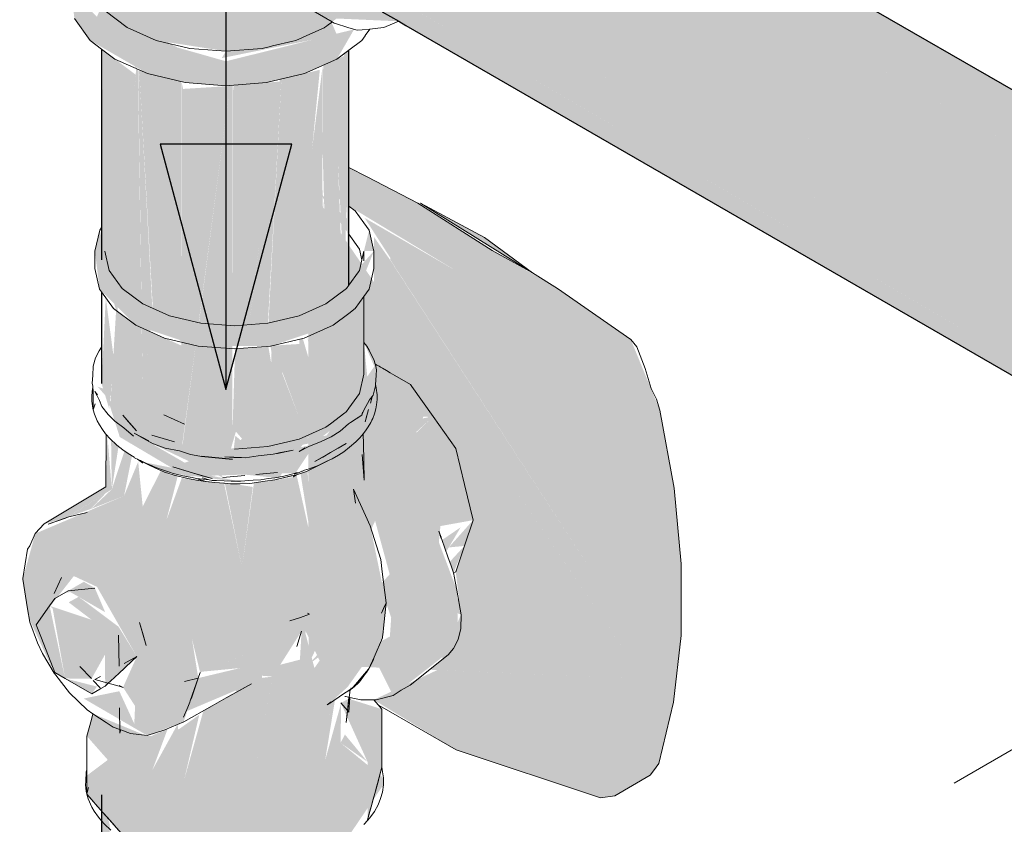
# Model space of a CAD drawing. Header units: millimetres. Extents: x 567 to 934, y -1 to 364.
# Tile 582 of 656: x 757.686 to 758.17, y 68.601 to 68.997. Entities that reach past the tile are written whole.
import ezdxf

# ---------------------------------------------------------------- set-up
doc = ezdxf.new("R2010")
doc.units = ezdxf.units.MM
doc.header["$MEASUREMENT"] = 0
doc.linetypes.add('JIS_02_2.0', pattern=[0.3, 0.2, -0.1])
for name, color, linetype, lineweight in [('AF-Condutos', 140, 'Continuous', 25), ('AF-Conexões', 152, 'Continuous', 18), ('AF-Registro', 253, 'Continuous', 18), ('AF-Sentido conduto', 140, 'Continuous', 30), ('DI-Elementos em corte', 9, 'Continuous', 18), ('DI-Área do detalhe', 10, 'JIS_02_2.0', 0)]:
    doc.layers.add(name, color=color, linetype=linetype, lineweight=lineweight)

msp = doc.modelspace()

# ---------------------------------------------------------------- hatches: boundary and pattern name
at = {"layer": 'AF-Condutos', "linetype": 'Continuous'}
for points in [[(757.90852, 69.11606), (757.89293, 69.11745), (757.87503, 69.10928), (757.8579, 69.09297), (759.66152, 68.05165), (757.95295, 69.06315), (759.67865, 68.06796), (757.93417, 69.09322), (759.69656, 68.07613)], [(757.90852, 69.11606), (757.93633, 69.09988), (759.71215, 68.07473)], [(757.93633, 69.09988), (759.68324, 68.08388), (759.69076, 68.08708)], [(757.84452, 69.07133), (759.64814, 68.03001), (757.8579, 69.09297)], [(759.63925, 68.03529), (759.65356, 68.05625), (757.8579, 69.09297)], [(757.93417, 69.09322), (759.66487, 68.07606), (759.69656, 68.07613)], [(757.8372, 69.04811), (759.64082, 68.00679), (757.84452, 69.07133)], [(759.64043, 68.03446), (757.84452, 69.07133), (759.63017, 68.0131)], [(757.95295, 69.06315), (759.65305, 68.05666), (759.66902, 68.07351)], [(759.632, 68.01188), (757.8372, 69.04811), (759.62677, 67.99427)], [(757.8372, 69.04811), (757.8372, 69.02732), (759.64082, 67.986)], [(759.62899, 67.99283), (757.8372, 69.02732), (759.62794, 67.98302)], [(757.84824, 69.01041), (759.64814, 67.97123), (757.86989, 69.00825)], [(757.7436, 68.97306), (757.74445, 68.98417), (757.73058, 68.9965)], [(757.73102, 68.80939), (757.73805, 68.79703), (757.76581, 68.78534), (757.76581, 68.83687), (757.7505, 68.84365), (757.74685, 68.81213), (757.74445, 68.97268), (757.7436, 68.97306), (757.73543, 68.86675), (757.74445, 68.84633), (757.73442, 68.85356), (757.73891, 68.912), (757.73099, 68.97933), (757.72714, 68.98222), (757.72669, 68.87894), (757.73375, 68.85407)], [(757.84819, 68.86647), (757.84824, 68.98213), (757.84579, 68.98029), (757.84281, 68.92717), (757.84611, 68.86418), (757.8469, 68.90641)], [(757.73891, 68.912), (757.74336, 68.97002), (757.73099, 68.97933)], [(757.84281, 68.92717), (757.84573, 68.97919), (757.83557, 68.97468), (757.83534, 68.93103), (757.83746, 68.85768), (757.84522, 68.86351)], [(757.75157, 68.85521), (757.74515, 68.97155), (757.74461, 68.97261)], [(757.74685, 68.81213), (757.75166, 68.8537), (757.74461, 68.97261)], [(757.75182, 68.8551), (757.76473, 68.96687), (757.74512, 68.97238)], [(757.82204, 68.85104), (757.83392, 68.97241), (757.81555, 68.96801), (757.81555, 68.84949)], [(757.83013, 68.93372), (757.82204, 68.85104), (757.83505, 68.85645), (757.83534, 68.97458)], [(757.80839, 68.84777), (757.81501, 68.96788), (757.81431, 68.96772), (757.79922, 68.84708)], [(757.81503, 68.96789), (757.80865, 68.84783), (757.81555, 68.84949), (757.81555, 68.96801)], [(757.76581, 68.83854), (757.76581, 68.96661), (757.76473, 68.96687), (757.75182, 68.8551)], [(757.76581, 68.78476), (757.77435, 68.84803), (757.76668, 68.96302), (757.76598, 68.96628)], [(757.76668, 68.96302), (757.77435, 68.84803), (757.78972, 68.96447)], [(757.77297, 68.83663), (757.79096, 68.79453), (757.79096, 68.96487), (757.78976, 68.96478)], [(757.79096, 68.84659), (757.79908, 68.84598), (757.79169, 68.96231), (757.79104, 68.96487)], [(757.81417, 68.96663), (757.79152, 68.96491), (757.79908, 68.84598)], [(757.83695, 68.85729), (757.83534, 68.9151), (757.83534, 68.85658)], [(757.7266, 68.81818), (757.73036, 68.80574), (757.73263, 68.83036), (757.72867, 68.86036)], [(757.78898, 68.78198), (757.79263, 68.7944), (757.77287, 68.83685), (757.76703, 68.79256)], [(757.80967, 68.83654), (757.81555, 68.79804), (757.81555, 68.83699)], [(757.79263, 68.7944), (757.79225, 68.83517), (757.79096, 68.79453)], [(757.79263, 68.7944), (757.79779, 68.83564), (757.79225, 68.83522)], [(757.81555, 68.78776), (757.81555, 68.79625), (757.80862, 68.83629), (757.79779, 68.83564), (757.79264, 68.79451), (757.80064, 68.78537)], [(757.77572, 68.78247), (757.76703, 68.79256), (757.76607, 68.78527)], [(757.77577, 68.78242), (757.79096, 68.78103), (757.76703, 68.79256)], [(757.79929, 68.78653), (757.79239, 68.7925), (757.79157, 68.78594)], [(757.72663, 67.70176), (757.72802, 67.69721), (757.73058, 68.60134), (757.7266, 68.61586)]]:
    msp.add_hatch(color=151, dxfattribs=at).paths.add_polyline_path(points)
at = {"layer": 'AF-Conexões', "linetype": 'Continuous'}
for points in [[(757.87273, 68.99627), (757.86197, 69.00248), (757.87955, 69.02172), (757.87661, 69.11079), (757.85524, 69.00637), (757.83722, 69.02727), (757.8372, 69.04811), (757.84312, 69.06688), (757.8579, 69.09297), (757.87503, 69.10928), (757.89509, 69.11843), (757.9268, 69.1055), (757.9268, 69.11409), (757.91813, 69.12899), (757.89644, 69.13848), (757.86916, 69.13117), (757.85504, 69.12087), (757.84188, 69.10698), (757.83058, 69.09044), (757.82191, 69.07239), (757.81646, 69.05405), (757.8146, 69.03667), (757.81646, 69.02144), (757.82191, 69.00939), (757.84015, 68.99611), (757.84222, 68.99766)], [(757.72572, 69.08027), (757.72835, 69.04977), (757.72835, 69.00137), (757.75346, 68.98688), (757.78775, 68.98157), (757.78568, 68.97818), (757.84231, 68.98967), (757.83968, 68.99575), (757.8177, 69.01869), (757.79694, 69.03067), (757.77872, 69.05453), (757.7719, 69.03542), (757.73925, 69.04157)], [(757.71322, 69.00964), (757.71322, 69.0327), (757.71059, 69.02117), (757.71322, 68.99764), (757.72093, 68.9869), (757.74917, 68.97059), (757.76778, 68.96614), (757.78775, 68.96462), (757.80772, 68.96614), (757.82633, 68.97059), (757.84231, 68.97767), (757.85078, 68.99232), (757.78775, 68.97662), (757.76778, 68.97814), (757.73319, 68.98967), (757.7266, 69.00388), (757.72433, 68.99854)], [(757.72668, 69.00371), (757.73319, 68.98967), (757.76778, 68.97814), (757.78775, 68.97662), (757.76394, 68.98338)]]:
    msp.add_hatch(color=161, dxfattribs=at).paths.add_polyline_path(points)
at = {"layer": 'AF-Registro', "linetype": 'Continuous'}
for points in [[(757.90095, 68.63803), (757.97195, 68.61451), (757.97894, 68.61547), (757.9964, 68.62556), (758.00061, 68.63129), (758.00784, 68.66141), (758.01153, 68.69433), (758.01163, 68.72957), (758.00813, 68.76666), (758.0011, 68.80507), (757.98681, 68.83982), (757.95085, 68.86493), (757.91859, 68.8836), (757.88213, 68.90687), (757.84824, 68.92437), (757.84824, 68.91237), (757.83644, 68.91428), (757.84824, 68.9054), (757.90112, 68.87351), (757.99323, 68.67299)], [(757.88635, 68.80513), (757.89195, 68.772), (757.90078, 68.78478), (757.90563, 68.76598), (757.91948, 68.78141), (757.8282, 68.91562), (757.82836, 68.67994)], [(757.83293, 68.91288), (757.84824, 68.89155), (757.84824, 68.89828)], [(757.93843, 68.87261), (757.91488, 68.89005), (757.88334, 68.90682)], [(757.85597, 68.89958), (757.86864, 68.87988), (757.90667, 68.86143), (757.90112, 68.87351)], [(757.72567, 68.89354), (757.72332, 68.88329), (757.72566, 68.86454), (757.74341, 68.84679), (757.77416, 68.83654), (757.80967, 68.83654), (757.84041, 68.84679), (757.83836, 68.85316), (757.84824, 68.85268), (757.8605, 68.88329), (757.83695, 68.85729), (757.80839, 68.84777), (757.77543, 68.84777), (757.74688, 68.85729), (757.7304, 68.87377)], [(757.8556, 68.88329), (757.8605, 68.88329), (757.85816, 68.89354)], [(757.8605, 68.86812), (757.99323, 68.67299), (757.97223, 68.71871), (757.86844, 68.879), (757.8605, 68.89028)], [(757.86847, 68.87916), (757.97223, 68.71871), (757.90667, 68.86143), (757.86864, 68.87988)], [(757.8556, 68.83094), (757.84923, 68.85062), (757.83695, 68.84526), (757.83695, 68.79674), (757.85343, 68.81322)], [(757.82838, 68.84102), (757.83695, 68.81229), (757.83695, 68.84172)], [(757.8556, 68.8384), (757.86068, 68.82656), (757.83721, 68.79256), (757.78426, 68.78539), (757.77924, 68.79542), (757.77189, 68.78667), (757.75139, 68.7927), (757.76402, 68.79777), (757.74378, 68.79494), (757.72945, 68.81117), (757.73553, 68.79188), (757.76823, 68.7725), (757.82198, 68.77417), (757.83149, 68.78841), (757.80338, 68.78206), (757.79701, 68.77291), (757.78629, 68.77193), (757.78093, 68.7809), (757.77125, 68.77429), (757.78093, 68.77144), (757.75036, 68.78912), (757.78629, 68.77193), (757.79701, 68.77291), (757.79206, 68.7812), (757.83163, 68.78934), (757.85837, 68.81008)], [(757.82376, 68.8015), (757.82376, 68.83761), (757.8107, 68.83679)], [(757.83695, 68.79674), (757.83695, 68.81056), (757.82773, 68.84117), (757.83347, 68.81352), (757.82556, 68.84021), (757.82376, 68.83991), (757.82376, 68.79089)], [(757.79191, 68.78597), (757.80839, 68.78722), (757.79385, 68.83534), (757.79835, 68.79494)], [(757.80839, 68.78722), (757.80839, 68.83645), (757.79423, 68.83537)], [(757.80839, 68.78722), (757.82376, 68.79089), (757.81029, 68.83659)], [(757.82376, 68.79089), (757.82376, 68.8015), (757.81026, 68.83668)], [(757.72668, 68.81787), (757.7404, 68.8204), (757.73748, 68.82415)], [(757.87844, 68.81776), (757.86105, 68.80123), (757.88959, 68.80196)], [(757.72467, 68.81659), (757.7281, 68.8127), (757.74677, 68.80918)], [(757.74999, 68.8081), (757.73706, 68.80255), (757.7399, 68.79934)], [(757.74836, 68.80669), (757.7399, 68.79934), (757.74378, 68.79494)], [(757.75727, 68.80274), (757.74378, 68.79494), (757.76742, 68.79824)], [(757.76724, 68.77646), (757.8137, 68.77166), (757.83434, 68.80043)], [(757.85568, 68.77062), (757.88959, 68.80196), (757.85468, 68.78326)], [(757.85543, 68.78365), (757.88959, 68.80196), (757.85843, 68.79626)], [(757.858, 68.77142), (757.90074, 68.78617), (757.88959, 68.80196)], [(757.7093, 68.75221), (757.73162, 68.76611), (757.7295, 68.79241), (757.72867, 68.76731), (757.69831, 68.74913)], [(757.73128, 68.78995), (757.73162, 68.76611), (757.7349, 68.78703)], [(757.83916, 68.79175), (757.83149, 68.78811), (757.83149, 68.77979), (757.84684, 68.78866)], [(757.73162, 68.76611), (757.7214, 68.75652), (757.73765, 68.76292), (757.73784, 68.78495)], [(757.73784, 68.78484), (757.73765, 68.76292), (757.74152, 68.78244)], [(757.89964, 68.6879), (757.90197, 68.69223), (757.90129, 68.71663), (757.88968, 68.74743), (757.905, 68.76858), (757.90074, 68.78617), (757.85568, 68.77062), (757.87013, 68.71751), (757.86653, 68.71022), (757.87531, 68.68486), (757.86387, 68.68853), (757.86058, 68.68356), (757.8699, 68.66477)], [(757.86515, 68.62084), (757.86517, 68.62421), (757.84412, 68.64148), (757.84438, 68.66096), (757.83651, 68.63286), (757.8395, 68.66165), (757.84752, 68.66888), (757.86469, 68.69308), (757.86652, 68.7103), (757.85868, 68.7482), (757.83864, 68.78052), (757.83539, 68.7789), (757.83477, 68.75335), (757.8315, 68.77699), (757.82813, 68.77534), (757.82988, 68.74022), (757.82248, 68.77325), (757.82086, 68.77232), (757.80625, 68.72013), (757.80627, 68.77002), (757.80152, 68.76932), (757.79564, 68.72778), (757.78685, 68.76901), (757.77391, 68.77057), (757.77118, 68.74327), (757.76621, 68.77216), (757.75846, 68.75089), (757.75574, 68.77532), (757.74683, 68.75771), (757.7446, 68.77974), (757.73765, 68.76292), (757.69401, 68.74439), (757.68794, 68.72236), (757.69106, 68.70247), (757.70332, 68.6758), (757.6944, 68.69977), (757.71296, 68.72349), (757.72434, 68.7182), (757.74394, 68.68393), (757.73716, 68.66878), (757.7478, 68.65221), (757.74341, 68.6667), (757.74268, 68.65087), (757.73532, 68.66688), (757.71783, 68.66327), (757.74905, 68.64509), (757.76697, 68.65189), (757.77414, 68.67333), (757.77102, 68.69275), (757.81493, 68.71195), (757.82342, 68.70392), (757.83381, 68.68187), (757.83126, 68.67827), (757.82684, 68.69532), (757.82771, 68.7043), (757.81493, 68.71195), (757.77507, 68.67601), (757.82494, 68.69642), (757.82414, 68.68238), (757.81178, 68.6792), (757.8004, 68.62047), (757.80035, 68.67056), (757.77669, 68.65733), (757.76728, 68.6235), (757.76398, 68.65058), (757.75158, 68.62812), (757.74801, 68.64521), (757.72238, 68.65579), (757.71936, 68.64477), (757.72966, 68.6331), (757.71936, 68.61622), (757.73997, 68.59286), (757.75438, 68.58571), (757.7985, 68.57988), (757.84728, 68.59441)], [(757.74671, 68.77963), (757.75749, 68.77455), (757.79947, 68.76902)], [(757.76158, 68.77713), (757.77125, 68.77429), (757.77468, 68.78178)], [(757.89364, 68.68212), (757.88777, 68.67744), (757.99323, 68.67299), (757.95417, 68.7304), (757.9207, 68.70371), (757.91137, 68.70174), (757.90656, 68.69242), (757.95417, 68.7304), (757.91948, 68.78141), (757.90563, 68.76598), (757.90916, 68.75141), (757.90074, 68.72563), (757.90336, 68.70456)], [(757.75577, 68.77508), (757.75846, 68.75089), (757.76098, 68.773)], [(757.8279, 68.77516), (757.82441, 68.77393), (757.82988, 68.74022)], [(757.83479, 68.77852), (757.8315, 68.77697), (757.83477, 68.75335)], [(757.76102, 68.77336), (757.75846, 68.75089), (757.76403, 68.77253)], [(757.76629, 68.77169), (757.77118, 68.74327), (757.77389, 68.77037)], [(757.79178, 68.76855), (757.7872, 68.76917), (757.79564, 68.72778)], [(757.82082, 68.77217), (757.80627, 68.76973), (757.80625, 68.72013)], [(757.70985, 68.75249), (757.72121, 68.75645), (757.72865, 68.76425)], [(757.79564, 68.72778), (757.80097, 68.76731), (757.79175, 68.76878)], [(757.90926, 68.75098), (757.905, 68.76858), (757.88968, 68.74743)], [(757.89364, 68.75263), (757.82836, 68.67994), (757.89122, 68.72708)], [(757.905, 68.73831), (757.90926, 68.75098), (757.89732, 68.73757)], [(757.90316, 68.74746), (757.89399, 68.74121), (757.89602, 68.73536)], [(757.89967, 68.7251), (757.905, 68.73831), (757.89776, 68.73044)], [(757.71789, 68.72069), (757.7084, 68.71521), (757.72329, 68.71762)], [(757.71018, 68.71623), (757.72837, 68.70573), (757.72329, 68.71762)], [(757.72837, 68.66936), (757.74394, 68.68393), (757.73494, 68.6986), (757.71532, 68.71327), (757.71041, 68.71059), (757.72178, 68.70193), (757.72835, 68.68501)], [(757.81493, 68.71195), (757.77102, 68.69275), (757.77238, 68.68714), (757.79514, 68.6941), (757.78108, 68.69332)], [(757.78088, 68.6933), (757.79514, 68.6941), (757.81493, 68.71195)], [(757.89468, 68.7076), (757.90336, 68.70456), (757.90357, 68.71366)], [(757.86792, 68.68723), (757.87531, 68.68486), (757.86901, 68.7031)], [(757.80553, 68.67447), (757.81078, 68.67407), (757.82494, 68.69642), (757.7763, 68.67651), (757.79479, 68.67827), (757.77102, 68.66395), (757.76874, 68.65716), (757.80035, 68.67056), (757.8004, 68.62047)], [(757.84111, 68.67941), (757.86676, 68.67832), (757.8767, 68.69813)], [(757.77507, 68.67601), (757.79514, 68.6941), (757.77238, 68.68714)], [(757.77102, 68.66395), (757.79479, 68.67827), (757.77417, 68.67333)], [(757.86042, 68.66263), (757.90095, 68.63803), (757.99323, 68.67299), (757.89166, 68.67727)], [(757.7927, 68.66624), (757.80405, 68.67264), (757.79191, 68.67551)], [(757.80543, 68.67343), (757.8004, 68.62047), (757.81078, 68.67407)], [(757.83651, 68.63286), (757.84139, 68.66274), (757.83948, 68.66143)], [(757.84808, 68.66317), (757.84425, 68.66109), (757.85737, 68.63215), (757.85737, 68.6036), (757.86447, 68.62949), (757.86447, 68.65804)], [(757.7643, 68.64796), (757.76728, 68.6235), (757.77461, 68.65524)], [(757.75158, 68.64515), (757.75158, 68.62812), (757.75907, 68.64826)], [(757.7481, 68.64479), (757.75158, 68.62812), (757.75158, 68.64478)], [(757.84626, 68.64558), (757.84412, 68.64148), (757.85737, 68.63215)], [(757.71936, 68.62536), (757.71936, 68.61622), (757.72966, 68.6331)]]:
    msp.add_hatch(color=254, dxfattribs=at).paths.add_polyline_path(points)
at = {"layer": 'DI-Elementos em corte', "linetype": 'Continuous'}
for points in [[(757.7036, 68.67606), (757.70865, 68.67314), (757.70107, 68.70884), (757.6945, 68.6995)], [(757.70107, 68.70884), (757.72835, 68.68501), (757.72178, 68.70193)], [(757.70865, 68.67314), (757.72169, 68.67305), (757.72835, 68.68501), (757.70256, 68.70754)], [(757.70865, 68.67314), (757.72178, 68.66556), (757.72431, 68.66916)]]:
    msp.add_hatch(color=31, dxfattribs=at).paths.add_polyline_path(points)

# ---------------------------------------------------------------- linework, layer by layer
at = {"layer": 'AF-Condutos'}
for p, q in [((759.71215, 68.07473), (757.93626, 69.10004)), ((757.86464, 69.00094), (757.87273, 68.99627)), ((757.87273, 68.99627), (757.87625, 68.99424)), ((757.87625, 68.99424), (759.64814, 67.97123)), ((757.7266, 68.98263), (757.7266, 68.89762)), ((757.84824, 68.92437), (757.84824, 68.98213)), ((757.84824, 68.9054), (757.84824, 68.92437)), ((757.84824, 68.89155), (757.84824, 68.9054)), ((757.7266, 68.89762), (757.7266, 68.89484)), ((757.7266, 68.89484), (757.7266, 68.89044)), ((757.7266, 68.89044), (757.7266, 68.87907)), ((757.84824, 68.86654), (757.84824, 68.89155)), ((757.7266, 68.86324), (757.7266, 68.83602)), ((757.7266, 68.83602), (757.7266, 68.81818)), ((757.77577, 68.78242), (757.79096, 68.78103)), ((757.7266, 68.61586), (757.7266, 67.88268))]:
    msp.add_line(p, q, dxfattribs=at)
at = {"layer": 'AF-Conexões'}
for p, q in [((757.72835, 69.00137), (757.73925, 68.99317)), ((757.83058, 69.00135), (757.83994, 68.99595)), ((757.71322, 68.99764), (757.72093, 68.9869)), ((757.73925, 68.99317), (757.75346, 68.98688)), ((757.83042, 68.99059), (757.836, 68.99306)), ((757.836, 68.99306), (757.83625, 68.99317)), ((757.83625, 68.99317), (757.8372, 68.99388)), ((757.8372, 68.99388), (757.83799, 68.99448)), ((757.83799, 68.99448), (757.83968, 68.99575)), ((757.83968, 68.99575), (757.83994, 68.99595)), ((757.83994, 68.99595), (757.84097, 68.99535)), ((757.84097, 68.99535), (757.84109, 68.99531)), ((757.84109, 68.99531), (757.84824, 68.99311)), ((757.84824, 68.99311), (757.85227, 68.99186)), ((757.85227, 68.99186), (757.85467, 68.9921)), ((757.85467, 68.9921), (757.85858, 68.99249)), ((757.85628, 68.98927), (757.85858, 68.99249)), ((757.85858, 68.99249), (757.86252, 68.99288)), ((757.86252, 68.99288), (757.86543, 68.99316)), ((757.86543, 68.99316), (757.87273, 68.99627)), ((757.72093, 68.9869), (757.7266, 68.98263)), ((757.75346, 68.98688), (757.77, 68.98292)), ((757.82071, 68.98656), (757.82205, 68.98688)), ((757.82205, 68.98688), (757.83042, 68.99059)), ((757.84824, 68.98213), (757.85458, 68.9869)), ((757.85458, 68.9869), (757.85616, 68.9891)), ((757.85616, 68.9891), (757.85628, 68.98927)), ((757.7266, 68.98263), (757.73319, 68.97767)), ((757.77, 68.98292), (757.78775, 68.98157)), ((757.78775, 68.98157), (757.8055, 68.98292)), ((757.8055, 68.98292), (757.80895, 68.98374)), ((757.80895, 68.98374), (757.81058, 68.98414)), ((757.81058, 68.98414), (757.82071, 68.98656)), ((757.84231, 68.97767), (757.84824, 68.98213)), ((757.73319, 68.97767), (757.74917, 68.97059)), ((757.82633, 68.97059), (757.84231, 68.97767)), ((757.74917, 68.97059), (757.76778, 68.96614)), ((757.80772, 68.96614), (757.82633, 68.97059)), ((757.76778, 68.96614), (757.78775, 68.96462)), ((757.78775, 68.96462), (757.80772, 68.96614))]:
    msp.add_line(p, q, dxfattribs=at)
at = {"layer": 'AF-Registro'}
for p, q in [((757.85714, 68.91978), (757.84824, 68.92437)), ((757.88213, 68.90687), (757.85714, 68.91978)), ((757.85131, 68.90309), (757.84824, 68.9054)), ((757.91859, 68.8836), (757.88213, 68.90687)), ((757.88334, 68.90682), (757.93843, 68.87261)), ((757.91488, 68.89005), (757.88334, 68.90682)), ((757.8556, 68.89711), (757.85131, 68.90309)), ((757.7266, 68.89484), (757.72567, 68.89354)), ((757.85816, 68.89354), (757.8556, 68.89711)), ((757.72567, 68.89354), (757.72332, 68.88329)), ((757.84824, 68.89155), (757.85343, 68.88431)), ((757.8605, 68.88329), (757.85816, 68.89354)), ((757.93843, 68.87261), (757.91488, 68.89005)), ((757.72332, 68.88329), (757.72332, 68.87479)), ((757.7304, 68.87377), (757.72823, 68.88329)), ((757.85343, 68.88431), (757.85463, 68.87904)), ((757.8556, 68.88329), (757.85463, 68.87904)), ((757.8556, 68.87853), (757.8556, 68.88329)), ((757.8605, 68.87479), (757.8605, 68.88329)), ((757.93843, 68.87261), (757.91859, 68.8836)), ((757.85463, 68.87904), (757.85343, 68.87377)), ((757.72332, 68.87479), (757.72566, 68.86454)), ((757.73676, 68.8649), (757.7304, 68.87377)), ((757.85289, 68.87302), (757.84824, 68.86654)), ((757.85343, 68.87377), (757.85289, 68.87302)), ((757.85816, 68.86454), (757.8605, 68.87479)), ((757.95085, 68.86493), (757.93843, 68.87261)), ((757.84824, 68.86654), (757.84707, 68.8649)), ((757.72566, 68.86454), (757.7266, 68.86324)), ((757.7266, 68.86324), (757.73251, 68.85499)), ((757.74688, 68.85729), (757.73676, 68.8649)), ((757.84707, 68.8649), (757.83695, 68.85729)), ((757.85131, 68.85499), (757.8556, 68.86097)), ((757.8556, 68.86097), (757.85816, 68.86454)), ((757.8556, 68.83918), (757.8556, 68.86097)), ((757.98681, 68.83982), (757.95085, 68.86493)), ((757.76007, 68.85145), (757.74688, 68.85729)), ((757.83695, 68.85729), (757.82376, 68.85145)), ((757.73251, 68.85499), (757.74341, 68.84679)), ((757.77543, 68.84777), (757.76007, 68.85145)), ((757.82376, 68.85145), (757.80839, 68.84777)), ((757.84041, 68.84679), (757.84824, 68.85268)), ((757.84824, 68.85268), (757.85131, 68.85499)), ((757.74341, 68.84679), (757.75762, 68.8405)), ((757.79191, 68.84652), (757.77543, 68.84777)), ((757.80839, 68.84777), (757.79191, 68.84652)), ((757.82621, 68.8405), (757.84041, 68.84679)), ((757.75762, 68.8405), (757.77416, 68.83654)), ((757.80967, 68.83654), (757.82621, 68.8405)), ((757.8556, 68.8384), (757.8556, 68.83918)), ((757.8556, 68.83094), (757.8556, 68.8384)), ((757.85709, 68.83653), (757.8556, 68.8384)), ((757.98979, 68.83626), (757.98681, 68.83982)), ((757.72547, 68.83426), (757.72365, 68.8308)), ((757.7266, 68.83602), (757.72547, 68.83426)), ((757.77416, 68.83654), (757.79191, 68.83519)), ((757.79191, 68.83519), (757.80967, 68.83654)), ((757.85822, 68.83451), (757.85709, 68.83653)), ((757.86058, 68.82954), (757.85822, 68.83451)), ((757.99391, 68.82552), (757.98979, 68.83626)), ((757.72365, 68.8308), (757.7225, 68.82677)), ((757.8556, 68.82274), (757.8556, 68.83094)), ((757.86117, 68.82773), (757.86058, 68.82954)), ((757.8613, 68.82731), (757.86117, 68.82773)), ((757.86123, 68.8277), (757.86117, 68.82773)), ((757.86197, 68.82727), (757.86123, 68.8277)), ((757.86179, 68.82488), (757.8613, 68.82731)), ((757.86306, 68.82664), (757.86197, 68.82727)), ((757.7225, 68.82677), (757.72225, 68.82212)), ((757.85343, 68.81322), (757.8556, 68.82274)), ((757.86135, 68.81746), (757.86159, 68.82222)), ((757.86159, 68.82222), (757.86179, 68.82488)), ((757.86373, 68.82625), (757.86306, 68.82664)), ((757.86466, 68.82571), (757.86373, 68.82625)), ((757.86663, 68.82458), (757.86466, 68.82571)), ((757.86857, 68.82346), (757.86663, 68.82458)), ((757.87077, 68.82219), (757.86857, 68.82346)), ((757.87844, 68.81776), (757.87077, 68.82219)), ((757.99691, 68.81571), (757.99391, 68.82552)), ((757.72225, 68.82212), (757.72204, 68.81834)), ((757.72204, 68.81834), (757.72223, 68.81686)), ((757.86133, 68.81703), (757.86135, 68.81746)), ((757.86138, 68.81723), (757.86135, 68.81746)), ((757.87914, 68.81677), (757.87844, 68.81776)), ((757.72198, 68.81427), (757.72173, 68.81175)), ((757.72219, 68.81557), (757.72198, 68.81427)), ((757.72231, 68.81629), (757.72219, 68.81557)), ((757.72223, 68.81686), (757.72231, 68.81629)), ((757.72231, 68.81629), (757.72253, 68.81462)), ((757.72253, 68.81462), (757.72253, 68.80516)), ((757.72457, 68.81261), (757.72325, 68.81425)), ((757.72325, 68.81425), (757.72442, 68.81207)), ((757.84956, 68.80783), (757.85343, 68.81322)), ((757.86018, 68.81246), (757.86133, 68.81703)), ((757.86156, 68.81591), (757.86138, 68.81723)), ((757.86204, 68.81267), (757.86156, 68.81591)), ((757.8621, 68.81039), (757.86204, 68.81267)), ((757.88959, 68.80196), (757.87914, 68.81677)), ((757.99944, 68.81043), (757.99691, 68.81571)), ((757.72173, 68.81175), (757.72179, 68.80942)), ((757.72179, 68.80942), (757.72228, 68.80604)), ((757.72253, 68.80516), (757.72337, 68.80825)), ((757.72442, 68.81207), (757.72561, 68.80986)), ((757.72561, 68.80986), (757.72674, 68.8068)), ((757.84824, 68.80598), (757.84956, 68.80783)), ((757.85556, 68.80515), (757.85837, 68.81008)), ((757.85837, 68.81008), (757.85963, 68.81173)), ((757.85876, 68.80856), (757.85963, 68.81173)), ((757.85961, 68.81166), (757.85876, 68.80856)), ((757.85963, 68.81173), (757.85961, 68.81166)), ((757.85963, 68.81173), (757.86018, 68.81246)), ((757.86149, 68.80568), (757.86185, 68.8077)), ((757.86185, 68.8077), (757.8621, 68.81039)), ((758.0011, 68.80507), (757.99944, 68.81043)), ((757.72228, 68.80604), (757.72253, 68.80516)), ((757.72253, 68.80516), (757.7231, 68.80308)), ((757.7231, 68.80308), (757.72442, 68.79989)), ((757.72674, 68.8068), (757.72982, 68.803)), ((757.72982, 68.803), (757.73317, 68.79959)), ((757.83914, 68.79839), (757.84625, 68.80374)), ((757.84625, 68.80374), (757.84664, 68.80403)), ((757.84664, 68.80403), (757.84707, 68.80435)), ((757.84707, 68.80435), (757.84824, 68.80598)), ((757.85491, 68.80401), (757.85451, 68.80255)), ((757.85451, 68.80255), (757.85503, 68.80384)), ((757.85503, 68.80384), (757.85556, 68.80515)), ((757.85621, 68.79928), (757.85791, 68.80547)), ((757.85791, 68.80547), (757.85706, 68.80237)), ((757.85993, 68.80105), (757.86081, 68.80333)), ((757.86081, 68.80333), (757.86149, 68.80568)), ((758.00813, 68.76666), (758.0011, 68.80507)), ((757.72442, 68.79989), (757.72553, 68.79786)), ((757.73317, 68.79959), (757.73757, 68.79631)), ((757.73706, 68.80255), (757.7399, 68.79934)), ((757.74378, 68.79494), (757.73706, 68.80255)), ((757.7399, 68.79934), (757.74378, 68.79494)), ((757.76742, 68.79824), (757.75727, 68.80274)), ((757.83695, 68.79674), (757.83914, 68.79839)), ((757.84391, 68.79473), (757.84803, 68.79843)), ((757.84803, 68.79843), (757.84902, 68.79903)), ((757.84902, 68.79903), (757.85184, 68.80074)), ((757.85184, 68.80074), (757.85218, 68.80096)), ((757.85218, 68.80096), (757.85381, 68.80207)), ((757.85451, 68.80255), (757.85225, 68.80124)), ((757.85381, 68.80207), (757.85451, 68.80255)), ((757.85706, 68.80237), (757.85621, 68.79928)), ((757.85769, 68.79681), (757.85892, 68.79893)), ((757.85892, 68.79893), (757.85949, 68.80011)), ((757.85949, 68.80011), (757.85993, 68.80105)), ((757.90074, 68.78617), (757.88959, 68.80196)), ((757.72553, 68.79786), (757.727, 68.79552)), ((757.727, 68.79552), (757.72857, 68.79347)), ((757.72857, 68.79347), (757.72889, 68.79311)), ((757.73757, 68.79631), (757.74224, 68.79228)), ((757.74985, 68.79004), (757.74269, 68.7938)), ((757.74269, 68.7938), (757.74871, 68.79038)), ((757.82376, 68.79089), (757.83695, 68.79674)), ((757.8395, 68.79196), (757.84391, 68.79473)), ((757.85351, 68.79141), (757.85523, 68.7934)), ((757.85523, 68.7934), (757.85534, 68.79352)), ((757.85533, 68.78829), (757.85523, 68.7934)), ((757.85534, 68.79352), (757.8567, 68.79536)), ((757.8567, 68.79536), (757.85769, 68.79681)), ((757.72889, 68.79311), (757.72867, 68.76731)), ((757.72889, 68.79311), (757.73062, 68.79113)), ((757.73062, 68.79113), (757.73408, 68.78782)), ((757.74871, 68.79038), (757.75203, 68.78849)), ((757.76252, 68.78943), (757.75139, 68.7927)), ((757.75203, 68.78849), (757.75209, 68.78846)), ((757.75209, 68.78846), (757.75782, 68.78632)), ((757.80839, 68.78722), (757.82376, 68.79089)), ((757.82845, 68.78725), (757.83454, 68.78958)), ((757.83454, 68.78958), (757.8395, 68.79196)), ((757.83916, 68.78422), (757.84684, 68.78866)), ((757.84684, 68.78866), (757.843, 68.78644)), ((757.84849, 68.78681), (757.85155, 68.78949)), ((757.85155, 68.78949), (757.85264, 68.79056)), ((757.85264, 68.79056), (757.85351, 68.79141)), ((757.73408, 68.78782), (757.73707, 68.78554)), ((757.73707, 68.78554), (757.73973, 68.78368)), ((757.73973, 68.78368), (757.74255, 68.78195)), ((757.75782, 68.78632), (757.76495, 68.78505)), ((757.76495, 68.78505), (757.77038, 68.78323)), ((757.79191, 68.78597), (757.80839, 68.78722)), ((757.80368, 68.78257), (757.81102, 68.7835)), ((757.81102, 68.7835), (757.81259, 68.78379)), ((757.81259, 68.78379), (757.81383, 68.78403)), ((757.81309, 68.78384), (757.81259, 68.78379)), ((757.82081, 68.78534), (757.81309, 68.78384)), ((757.81383, 68.78403), (757.82081, 68.78534)), ((757.82381, 68.78482), (757.82845, 68.78725)), ((757.82669, 68.78648), (757.82381, 68.78482)), ((757.83149, 68.77979), (757.83916, 68.78422)), ((757.83916, 68.78422), (757.83533, 68.78201)), ((757.843, 68.78644), (757.83916, 68.78422)), ((757.84314, 68.78299), (757.84566, 68.78465)), ((757.84566, 68.78465), (757.84849, 68.78681)), ((757.85549, 68.78038), (757.85533, 68.78829)), ((757.905, 68.76858), (757.90074, 68.78617)), ((757.74255, 68.78195), (757.74283, 68.78169)), ((757.74283, 68.78169), (757.74352, 68.78136)), ((757.74352, 68.78136), (757.74432, 68.78097)), ((757.74432, 68.78097), (757.74544, 68.78013)), ((757.74432, 68.78097), (757.74559, 68.78036)), ((757.74544, 68.78013), (757.7468, 68.77911)), ((757.74559, 68.78036), (757.74579, 68.78026)), ((757.74683, 68.77909), (757.74579, 68.78026)), ((757.74579, 68.78026), (757.74897, 68.77873)), ((757.74671, 68.77963), (757.7493, 68.77836)), ((757.74909, 68.77868), (757.74671, 68.77963)), ((757.7468, 68.77911), (757.74683, 68.77909)), ((757.74897, 68.77873), (757.74909, 68.77868)), ((757.74909, 68.77868), (757.75112, 68.77782)), ((757.77038, 68.78323), (757.77487, 68.7825)), ((757.77487, 68.7825), (757.77625, 68.78228)), ((757.77625, 68.78228), (757.77737, 68.78209)), ((757.79165, 68.78188), (757.78713, 68.78205)), ((757.78713, 68.78205), (757.79156, 68.78187)), ((757.79156, 68.78187), (757.79542, 68.78172)), ((757.79542, 68.78172), (757.79715, 68.78165)), ((757.79715, 68.78165), (757.80368, 68.78257)), ((757.83533, 68.78201), (757.83149, 68.77979)), ((757.83309, 68.77789), (757.83743, 68.77996)), ((757.83387, 68.77814), (757.83879, 68.78059)), ((757.83743, 68.77996), (757.83878, 68.78059)), ((757.83878, 68.78059), (757.83992, 68.78112)), ((757.83992, 68.78112), (757.84314, 68.78299)), ((757.85468, 68.78326), (757.85568, 68.77062)), ((757.85568, 68.77062), (757.85549, 68.78038)), ((757.7493, 68.77836), (757.75305, 68.77652)), ((757.75112, 68.77782), (757.75242, 68.77727)), ((757.75242, 68.77727), (757.75601, 68.77593)), ((757.75305, 68.77652), (757.75749, 68.77455)), ((757.75601, 68.77593), (757.75947, 68.77481)), ((757.75749, 68.77455), (757.76224, 68.77308)), ((757.75947, 68.77481), (757.76182, 68.77399)), ((757.76158, 68.77713), (757.77125, 68.77429)), ((757.76642, 68.77571), (757.76158, 68.77713)), ((757.76182, 68.77399), (757.76823, 68.7725)), ((757.77125, 68.77429), (757.76642, 68.77571)), ((757.77125, 68.77429), (757.78093, 68.77144)), ((757.77609, 68.77286), (757.77125, 68.77429)), ((757.80237, 68.7734), (757.81309, 68.77438)), ((757.80773, 68.77389), (757.80237, 68.7734)), ((757.81309, 68.77438), (757.80773, 68.77389)), ((757.81622, 68.77258), (757.82198, 68.77417)), ((757.82131, 68.77352), (757.82343, 68.77432)), ((757.82198, 68.77417), (757.82252, 68.77423)), ((757.82343, 68.77432), (757.82209, 68.7742)), ((757.82252, 68.77423), (757.82343, 68.77432)), ((757.82288, 68.77339), (757.82739, 68.77498)), ((757.82343, 68.77432), (757.825, 68.775)), ((757.825, 68.775), (757.82535, 68.77515)), ((757.82535, 68.77515), (757.82636, 68.77549)), ((757.82636, 68.77549), (757.82863, 68.77625)), ((757.82739, 68.77498), (757.83387, 68.77814)), ((757.82863, 68.77625), (757.83309, 68.77789)), ((757.76224, 68.77308), (757.76895, 68.77152)), ((757.76823, 68.7725), (757.77115, 68.77193)), ((757.76895, 68.77152), (757.77326, 68.77066)), ((757.77115, 68.77193), (757.77335, 68.77151)), ((757.77326, 68.77066), (757.77766, 68.77001)), ((757.77335, 68.77151), (757.77951, 68.77089)), ((757.77795, 68.76993), (757.77396, 68.7711)), ((757.78093, 68.77144), (757.77609, 68.77286)), ((757.77958, 68.77088), (757.77628, 68.77185)), ((757.77766, 68.77001), (757.7777, 68.77001)), ((757.7777, 68.77001), (757.78234, 68.76948)), ((757.78234, 68.76948), (757.77795, 68.76993)), ((757.77951, 68.77089), (757.78106, 68.77045)), ((757.78106, 68.77045), (757.77958, 68.77088)), ((757.78212, 68.77055), (757.78106, 68.77045)), ((757.78106, 68.77045), (757.78315, 68.7705)), ((757.78234, 68.76948), (757.78679, 68.7692)), ((757.7868, 68.7692), (757.78234, 68.76948)), ((757.78315, 68.7705), (757.78694, 68.77034)), ((757.78629, 68.77193), (757.79701, 68.77291)), ((757.79165, 68.77242), (757.78629, 68.77193)), ((757.78679, 68.7692), (757.7871, 68.76918)), ((757.78694, 68.77034), (757.79038, 68.77009)), ((757.7871, 68.76918), (757.79005, 68.76878)), ((757.79038, 68.77009), (757.79493, 68.7701)), ((757.79701, 68.77291), (757.79165, 68.77242)), ((757.79477, 68.76878), (757.79947, 68.76902)), ((757.79493, 68.7701), (757.80119, 68.77061)), ((757.79947, 68.76902), (757.80699, 68.77013)), ((757.80119, 68.77061), (757.80486, 68.77089)), ((757.80486, 68.77089), (757.80859, 68.77141)), ((757.80699, 68.77013), (757.8118, 68.77089)), ((757.80859, 68.77141), (757.81187, 68.77176)), ((757.8118, 68.77089), (757.8165, 68.77193)), ((757.81187, 68.77176), (757.81622, 68.77258)), ((757.82288, 68.77339), (757.816, 68.77187)), ((757.8165, 68.77193), (757.81989, 68.77271)), ((757.81989, 68.77271), (757.82262, 68.77333)), ((757.82086, 68.77232), (757.82269, 68.77329)), ((757.82248, 68.77325), (757.82086, 68.77232)), ((757.82262, 68.77333), (757.82288, 68.77339)), ((757.82269, 68.77329), (757.82288, 68.77339)), ((757.72867, 68.76731), (757.69831, 68.74913)), ((757.79005, 68.76878), (757.79477, 68.76878)), ((757.85047, 68.76616), (757.85151, 68.75938)), ((757.85634, 68.75332), (757.85047, 68.76616)), ((757.90926, 68.75098), (757.905, 68.76858)), ((758.01163, 68.72957), (758.00813, 68.76666)), ((757.71952, 68.75468), (757.71052, 68.75265)), ((757.71052, 68.75265), (757.70038, 68.74903)), ((757.70038, 68.74903), (757.70892, 68.75191)), ((757.85868, 68.7482), (757.85634, 68.75332)), ((757.905, 68.73831), (757.90926, 68.75098)), ((757.69831, 68.74913), (757.69401, 68.74439)), ((757.86388, 68.73161), (757.85868, 68.7482)), ((757.89352, 68.74256), (757.89246, 68.74562)), ((757.89246, 68.74562), (757.89357, 68.74192)), ((757.69401, 68.74439), (757.69126, 68.73841)), ((757.89364, 68.74222), (757.89352, 68.74256)), ((757.89388, 68.74152), (757.89364, 68.74222)), ((757.89683, 68.73302), (757.89388, 68.74152)), ((757.69024, 68.73671), (757.68794, 68.72236)), ((757.69126, 68.73841), (757.69024, 68.73671)), ((757.90074, 68.72563), (757.905, 68.73831)), ((757.86457, 68.72565), (757.86388, 68.73161)), ((757.89842, 68.72859), (757.89683, 68.73302)), ((757.86652, 68.7103), (757.86457, 68.72565)), ((757.8997, 68.72504), (757.89842, 68.72859)), ((757.89971, 68.72499), (757.90074, 68.72563)), ((758.01153, 68.69433), (758.01163, 68.72957)), ((757.68794, 68.72236), (757.68787, 68.72192)), ((757.68787, 68.72192), (757.69024, 68.70746)), ((757.70695, 68.72278), (757.70336, 68.71485)), ((757.70515, 68.71882), (757.70695, 68.72278)), ((757.89971, 68.72499), (757.8997, 68.72504)), ((757.89982, 68.7244), (757.89971, 68.72499)), ((757.9, 68.72343), (757.89982, 68.7244)), ((757.90129, 68.71663), (757.9, 68.72343)), ((757.70336, 68.71485), (757.70515, 68.71882)), ((757.71018, 68.71623), (757.7036, 68.71243)), ((757.72329, 68.71762), (757.71018, 68.71623)), ((757.90335, 68.70442), (757.90129, 68.71663)), ((757.69024, 68.70746), (757.69126, 68.70088)), ((757.86652, 68.7103), (757.86423, 68.70528)), ((757.86423, 68.70528), (757.86528, 68.70759)), ((757.86521, 68.69794), (757.86652, 68.7103)), ((757.86528, 68.70759), (757.86652, 68.7103)), ((757.81911, 68.70144), (757.82435, 68.70304)), ((757.82435, 68.70304), (757.82889, 68.70474)), ((757.82889, 68.70474), (757.8278, 68.70529)), ((757.90319, 68.69774), (757.90335, 68.70442)), ((757.69126, 68.70088), (757.69515, 68.69071)), ((757.74859, 68.68931), (757.74521, 68.70069)), ((757.74521, 68.70069), (757.747, 68.69465)), ((757.82494, 68.69642), (757.82267, 68.6888)), ((757.82381, 68.69261), (757.82494, 68.69642)), ((757.865, 68.69598), (757.86521, 68.69794)), ((757.90197, 68.69223), (757.90319, 68.69774)), ((757.73499, 68.69445), (757.73518, 68.67912)), ((757.747, 68.69465), (757.74859, 68.68931)), ((757.82267, 68.6888), (757.82381, 68.69261)), ((757.86058, 68.68356), (757.86469, 68.69308)), ((757.86469, 68.69308), (757.86475, 68.69367)), ((757.86475, 68.69367), (757.865, 68.69598)), ((757.89964, 68.6879), (757.90197, 68.69223)), ((758.00784, 68.66141), (758.01153, 68.69433)), ((757.69515, 68.69071), (757.69762, 68.68545)), ((757.89704, 68.68483), (757.89964, 68.6879)), ((757.69762, 68.68545), (757.70332, 68.6758)), ((757.74394, 68.68393), (757.73777, 68.68055)), ((757.73858, 68.67891), (757.74394, 68.68393)), ((757.86009, 68.68195), (757.85799, 68.67792)), ((757.85891, 68.67969), (757.86058, 68.68356)), ((757.86058, 68.68356), (757.86009, 68.68195)), ((757.87827, 68.66986), (757.89704, 68.68483)), ((757.71588, 68.67905), (757.72161, 68.67307)), ((757.73522, 68.67577), (757.73785, 68.67823)), ((757.73785, 68.67823), (757.73858, 68.67891)), ((757.85487, 68.6742), (757.85789, 68.67773)), ((757.85639, 68.67556), (757.85775, 68.67746)), ((757.85775, 68.67746), (757.8571, 68.67621)), ((757.85775, 68.67746), (757.85825, 68.67815)), ((757.85789, 68.67773), (757.85825, 68.67815)), ((757.85825, 68.67815), (757.85799, 68.67792)), ((757.85825, 68.67815), (757.85891, 68.67969)), ((757.70332, 68.6758), (757.70408, 68.67482)), ((757.70408, 68.67482), (757.7108, 68.66613)), ((757.72248, 68.67217), (757.7259, 68.66861)), ((757.72607, 68.67413), (757.72329, 68.67261)), ((757.72329, 68.67261), (757.72989, 68.67079)), ((757.73095, 68.67178), (757.73522, 68.67577)), ((757.77417, 68.67333), (757.76742, 68.67172)), ((757.77024, 68.6621), (757.77414, 68.67333)), ((757.77417, 68.67333), (757.77102, 68.66395)), ((757.77414, 68.67333), (757.77507, 68.67601)), ((757.77507, 68.67601), (757.77417, 68.67333)), ((757.85258, 68.67151), (757.85487, 68.6742)), ((757.85349, 68.67155), (757.85639, 68.67556)), ((757.8571, 68.67621), (757.85639, 68.67556)), ((757.72178, 68.66556), (757.72568, 68.66781)), ((757.72568, 68.66781), (757.72631, 68.66817)), ((757.72631, 68.66817), (757.72837, 68.66936)), ((757.72837, 68.66936), (757.72989, 68.67079)), ((757.72989, 68.67079), (757.73095, 68.67178)), ((757.72989, 68.67079), (757.73529, 68.6693)), ((757.73716, 68.66878), (757.73529, 68.66969)), ((757.73529, 68.6693), (757.73716, 68.66878)), ((757.78793, 68.66361), (757.80035, 68.67056)), ((757.80035, 68.67056), (757.78823, 68.66371)), ((757.84684, 68.66644), (757.84882, 68.66778)), ((757.84684, 68.66644), (757.84879, 68.66757)), ((757.84879, 68.66757), (757.84835, 68.66386)), ((757.84879, 68.66757), (757.84888, 68.66762)), ((757.84882, 68.66778), (757.84889, 68.66783)), ((757.84888, 68.66762), (757.84929, 68.66786)), ((757.84889, 68.66783), (757.8491, 68.66797)), ((757.84895, 68.66885), (757.84895, 68.6689)), ((757.84895, 68.6689), (757.84895, 68.66884)), ((757.8491, 68.66797), (757.85019, 68.66872)), ((757.84929, 68.66786), (757.84977, 68.66814)), ((757.84977, 68.66814), (757.851, 68.66926)), ((757.85019, 68.66872), (757.85258, 68.67151)), ((757.851, 68.66926), (757.85297, 68.67107)), ((757.85297, 68.67107), (757.85349, 68.67155)), ((757.8699, 68.66477), (757.87386, 68.66742)), ((757.87386, 68.66742), (757.87827, 68.66986)), ((757.7108, 68.66613), (757.71955, 68.65767)), ((757.77102, 68.66395), (757.77024, 68.6621)), ((757.78105, 68.65976), (757.78793, 68.66361)), ((757.78823, 68.66371), (757.78793, 68.66361)), ((757.84075, 68.6623), (757.84144, 68.66277)), ((757.84144, 68.66277), (757.84227, 68.66333)), ((757.84227, 68.66333), (757.84461, 68.66492)), ((757.84461, 68.66492), (757.84684, 68.66644)), ((757.84624, 68.66431), (757.84653, 68.66425)), ((757.84658, 68.66428), (757.84624, 68.66431)), ((757.84653, 68.66425), (757.84816, 68.6639)), ((757.84835, 68.66386), (757.84688, 68.65153)), ((757.84749, 68.65743), (757.84816, 68.6639)), ((757.84816, 68.6639), (757.84835, 68.66386)), ((757.84825, 68.65656), (757.84866, 68.66379)), ((757.84835, 68.66386), (757.84866, 68.66379)), ((757.84866, 68.66379), (757.85402, 68.66263)), ((757.85402, 68.66263), (757.85835, 68.66263)), ((757.85835, 68.66263), (757.86042, 68.66263)), ((757.86042, 68.66263), (757.86167, 68.66263)), ((757.86257, 68.6602), (757.86042, 68.66263)), ((757.86167, 68.66263), (757.8699, 68.66477)), ((757.71955, 68.65767), (757.72238, 68.65579)), ((757.73542, 68.65868), (757.73557, 68.64626)), ((757.76898, 68.6591), (757.76688, 68.65411)), ((757.76688, 68.65411), (757.76902, 68.6591)), ((757.76697, 68.65189), (757.78105, 68.65976)), ((757.76902, 68.6591), (757.77, 68.66141)), ((757.77, 68.66141), (757.77024, 68.6621)), ((757.8395, 68.66165), (757.83754, 68.66011)), ((757.83754, 68.66011), (757.8396, 68.66152)), ((757.8396, 68.66152), (757.84075, 68.6623)), ((757.84425, 68.66109), (757.84749, 68.65743)), ((757.86447, 68.65804), (757.86257, 68.6602)), ((757.86257, 68.6602), (757.86284, 68.66004)), ((757.86284, 68.66004), (757.86465, 68.65899)), ((757.86447, 68.63815), (757.86447, 68.65804)), ((757.86465, 68.65899), (757.90095, 68.63803)), ((758.00061, 68.63129), (758.00784, 68.66141)), ((757.72162, 68.65303), (757.71936, 68.64477)), ((757.72238, 68.65579), (757.72162, 68.65303)), ((757.72238, 68.65579), (757.72893, 68.65144)), ((757.84688, 68.65153), (757.84749, 68.65741)), ((757.84749, 68.65743), (757.84757, 68.65733)), ((757.84757, 68.65733), (757.84825, 68.65656)), ((757.72893, 68.65144), (757.73237, 68.64915)), ((757.73237, 68.64915), (757.73555, 68.648)), ((757.73555, 68.648), (757.73601, 68.64784)), ((757.75765, 68.64781), (757.76697, 68.65189)), ((757.71936, 68.64477), (757.71936, 68.63526)), ((757.73557, 68.64626), (757.73575, 68.6469)), ((757.73575, 68.6469), (757.73601, 68.64784)), ((757.73601, 68.64784), (757.7409, 68.64607)), ((757.7409, 68.64607), (757.74905, 68.64509)), ((757.74905, 68.64509), (757.75765, 68.64781)), ((757.71936, 68.63526), (757.71936, 68.62821)), ((757.86447, 68.62949), (757.86447, 68.63815)), ((757.90095, 68.63803), (757.97195, 68.61451)), ((757.86092, 68.61654), (757.86447, 68.62949)), ((757.86447, 68.62949), (757.86358, 68.62625)), ((757.86467, 68.6273), (757.86447, 68.62949)), ((757.99804, 68.62779), (758.00061, 68.63129)), ((757.71908, 68.62723), (757.71891, 68.62251)), ((757.71936, 68.62821), (757.71908, 68.62723)), ((757.71936, 68.62821), (757.71936, 68.62536)), ((757.71936, 68.62536), (757.71936, 68.61622)), ((757.86358, 68.62625), (757.86092, 68.61654)), ((757.86517, 68.62421), (757.86467, 68.6273)), ((757.86515, 68.62084), (757.86517, 68.62421)), ((757.97894, 68.61547), (757.9964, 68.62556)), ((757.9964, 68.62556), (757.99804, 68.62779)), ((757.71891, 68.62251), (757.71864, 68.62076)), ((757.71864, 68.62076), (757.71907, 68.6175)), ((757.71936, 68.61622), (757.72025, 68.61946)), ((757.86092, 68.61654), (757.8627, 68.62302)), ((757.86181, 68.61978), (757.86092, 68.61654)), ((757.8627, 68.62302), (757.86181, 68.61978)), ((757.86472, 68.61729), (757.86515, 68.62084)), ((757.71907, 68.6175), (757.71936, 68.61622)), ((757.71936, 68.61622), (757.72708, 68.60746)), ((757.72193, 68.6133), (757.71936, 68.61622)), ((757.71936, 68.61622), (757.72002, 68.61396)), ((757.85914, 68.61007), (757.86092, 68.61654)), ((757.86092, 68.61654), (757.86003, 68.61331)), ((757.86257, 68.61099), (757.86383, 68.61406)), ((757.86383, 68.61406), (757.86472, 68.61729)), ((757.97195, 68.61451), (757.97894, 68.61547)), ((757.72002, 68.61396), (757.72188, 68.60992)), ((757.72188, 68.60992), (757.72292, 68.60797)), ((757.72451, 68.61038), (757.72193, 68.6133)), ((757.7266, 68.60801), (757.72451, 68.61038)), ((757.85737, 68.6036), (757.85914, 68.61007)), ((757.85914, 68.61007), (757.85826, 68.60683)), ((757.86003, 68.61331), (757.85914, 68.61007)), ((757.86079, 68.60777), (757.86257, 68.61099)), ((757.72292, 68.60797), (757.72502, 68.60494)), ((757.72502, 68.60494), (757.7266, 68.60315)), ((757.72708, 68.60746), (757.7266, 68.60801)), ((757.72708, 68.60746), (757.73038, 68.60372)), ((757.72966, 68.60454), (757.72708, 68.60746)), ((757.73038, 68.60372), (757.72966, 68.60454)), ((757.8559, 68.60161), (757.8585, 68.60457)), ((757.85826, 68.60683), (757.85737, 68.6036)), ((757.8585, 68.60457), (757.86079, 68.60777)), ((757.7266, 68.60315), (757.72803, 68.60152)), ((757.72803, 68.60152), (757.73117, 68.59854)), ((757.73224, 68.60162), (757.73038, 68.60372)), ((757.73038, 68.60372), (757.73997, 68.59286)), ((757.73482, 68.5987), (757.73224, 68.60162)), ((757.8556, 68.60132), (757.8559, 68.60161))]:
    msp.add_line(p, q, dxfattribs=at)
at = {"layer": 'AF-Sentido conduto'}
for p, q in [((757.8201, 68.93591), (757.7554, 68.93591)), ((757.7554, 68.93591), (757.78775, 68.81517)), ((757.78775, 68.81517), (757.8201, 68.93591))]:
    msp.add_line(p, q, dxfattribs=at)
msp.add_lwpolyline([(757.78775, 69.01517), (757.78775, 68.81517)], dxfattribs=at)
at = {"layer": 'DI-Elementos em corte'}
for p, q in [((757.7036, 68.71243), (757.70107, 68.70884)), ((757.70107, 68.70884), (757.6945, 68.6995)), ((757.6945, 68.6995), (757.69703, 68.69298)), ((757.69703, 68.69298), (757.7036, 68.67606)), ((757.7036, 68.67606), (757.70865, 68.67314)), ((757.70865, 68.67314), (757.72178, 68.66556))]:
    msp.add_line(p, q, dxfattribs=at)
at = {"layer": 'DI-Área do detalhe'}
msp.add_lwpolyline([(756.06742, 67.42173), (762.34945, 71.04866), (769.14125, 67.12741), (762.85922, 63.50048), (756.06742, 67.42173)], dxfattribs=at)

doc.saveas('drawing.dxf')
